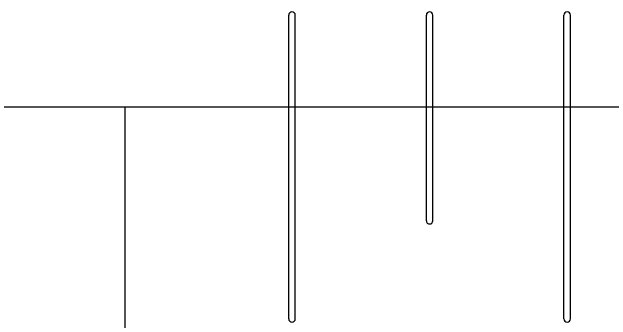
# Model space of a CAD drawing. Extents: x -264205 to -263659, y -1242401 to -1242060.
# Drawn here: x -263876.152 to -263871.577, y -1242086.765 to -1242084.412 of the extents above; entities that cross this region are included whole.
import ezdxf

# ---------------------------------------------------------------- set-up
doc = ezdxf.new("R2010")
doc.units = 0
doc.layers.add('RAM_NA_TLAC_12xA4_1-250', color=7, linetype='Continuous')
doc.layers.add('SITUACIA_DSP_2D', color=7, linetype='Continuous')

msp = doc.modelspace()

# ---------------------------------------------------------------- linework, layer by layer
at = {"layer": 'RAM_NA_TLAC_12xA4_1-250'}
msp.add_line((-263875.2898, -1242085.136), (-263875.2898, -1242087.636), dxfattribs=at)
msp.add_lwpolyline([(-263980.2898, -1242085.136), (-263770.2898, -1242085.136), (-263770.2898, -1242307.886), (-263980.2898, -1242307.886)], close=True, dxfattribs=at)
at = {"layer": 'SITUACIA_DSP_2D'}
for p, q in [((-263874.0389, -1242086.7564), (-263874.0389, -1242084.4373)), ((-263873.9889, -1242086.7564), (-263873.9889, -1242084.4373)), ((-263872.9877, -1242086.0064), (-263872.9877, -1242084.4373)), ((-263872.9377, -1242086.0064), (-263872.9377, -1242084.4373)), ((-263871.9366, -1242086.7564), (-263871.9366, -1242084.4373)), ((-263871.8866, -1242086.7564), (-263871.8866, -1242084.4373))]:
    msp.add_line(p, q, dxfattribs=at)
for centre, start, end in [((-263874.0139, -1242084.4373), 0, 180), ((-263872.9627, -1242084.4373), 90, 180), ((-263872.9627, -1242084.4373), 0, 90), ((-263871.9116, -1242084.4373), 0, 180), ((-263872.9627, -1242086.0064), 180, 270), ((-263872.9627, -1242086.0064), 270, 0), ((-263874.0139, -1242086.7564), 180, 0), ((-263871.9116, -1242086.7564), 180, 0)]:
    msp.add_arc(centre, 0.025, start, end, dxfattribs=at)

doc.saveas('drawing.dxf')
